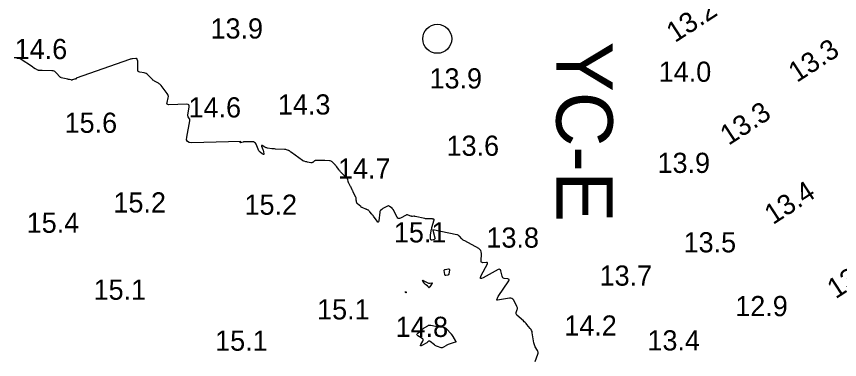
# Model space of a CAD drawing. Extents: x 1023796 to 1112670, y 656573 to 837340.
# Drawn here: x 1101445.5 to 1101649.4, y 687784.3 to 687869.3 of the extents above; entities that cross this region are included whole.
import ezdxf

# ---------------------------------------------------------------- set-up
doc = ezdxf.new("R2010")
doc.units = 0
for name, color, linetype in [('V-CHAN-CONT-15FT', 7, 'Continuous'), ('V-CHAN-NAID', 7, 'Continuous'), ('V-TOPO-SOUN', 7, 'Continuous')]:
    doc.layers.add(name, color=color, linetype=linetype)

msp = doc.modelspace()

# ---------------------------------------------------------------- linework, layer by layer
at = {"layer": 'V-CHAN-CONT-15FT'}
msp.add_lwpolyline([(1101574.04, 687783.83), (1101574.69, 687785.63), (1101574.75, 687785.88), (1101574.75, 687786.12), (1101574.7, 687786.35), (1101574.59, 687786.58), (1101574.03, 687787.49), (1101573.9, 687787.72), (1101573.8, 687787.96), (1101573.72, 687788.21), (1101573.67, 687788.46), (1101573.3, 687790.95), (1101573.23, 687791.25), (1101573.12, 687791.54), (1101572.98, 687791.8), (1101572.79, 687792.05), (1101571.97, 687793), (1101571.76, 687793.23), (1101571.54, 687793.46), (1101571.32, 687793.68), (1101571.09, 687793.9), (1101569.49, 687795.34), (1101569.37, 687795.48), (1101569.3, 687795.63), (1101569.29, 687795.8), (1101569.32, 687795.98), (1101569.57, 687796.73), (1101569.61, 687796.91), (1101569.61, 687797.1), (1101569.58, 687797.28), (1101569.5, 687797.45), (1101568.69, 687799), (1101568.5, 687799.27), (1101568.26, 687799.45), (1101567.98, 687799.53), (1101567.65, 687799.52), (1101564.67, 687799.02), (1101564.59, 687799.01), (1101564.54, 687799.04), (1101564.52, 687799.09), (1101564.54, 687799.17), (1101564.67, 687799.55), (1101564.7, 687799.64), (1101564.75, 687799.73), (1101564.79, 687799.82), (1101564.84, 687799.91), (1101567.45, 687803.85), (1101567.53, 687804.02), (1101567.53, 687804.16), (1101567.43, 687804.25), (1101567.25, 687804.3), (1101566.36, 687804.44), (1101566.15, 687804.5), (1101565.99, 687804.61), (1101565.88, 687804.76), (1101565.81, 687804.96), (1101565.49, 687806.3), (1101565.4, 687806.54), (1101565.25, 687806.67), (1101565.06, 687806.69), (1101564.82, 687806.6), (1101561.15, 687804.6), (1101560.7, 687804.41), (1101560.47, 687804.43), (1101560.45, 687804.66), (1101560.63, 687805.11), (1101562.16, 687808.03), (1101562.22, 687808.2), (1101562.2, 687808.32), (1101562.1, 687808.38), (1101561.92, 687808.39), (1101561.03, 687808.32), (1101560.84, 687808.33), (1101560.7, 687808.4), (1101560.63, 687808.54), (1101560.61, 687808.73), (1101560.68, 687810.64), (1101560.65, 687811), (1101560.53, 687811.32), (1101560.32, 687811.58), (1101560.02, 687811.8), (1101556.54, 687813.7), (1101556.35, 687813.81), (1101556.18, 687813.94), (1101556.02, 687814.07), (1101555.87, 687814.23), (1101555.29, 687814.86), (1101555.13, 687815), (1101554.96, 687815.12), (1101554.78, 687815.21), (1101554.58, 687815.26), (1101548.67, 687816.48), (1101548.65, 687816.48), (1101548.65, 687816.48), (1101548.64, 687816.47), (1101548.64, 687816.46), (1101548.63, 687816.41), (1101548.63, 687816.4), (1101548.63, 687816.38), (1101548.63, 687816.37), (1101548.63, 687816.36), (1101549.18, 687814.46), (1101549.2, 687814.33), (1101549.17, 687814.22), (1101549.1, 687814.15), (1101548.98, 687814.09), (1101548.41, 687813.94), (1101548.28, 687813.92), (1101548.19, 687813.95), (1101548.13, 687814.03), (1101548.11, 687814.16), (1101548.09, 687815.03), (1101548.09, 687815.2), (1101548.1, 687815.36), (1101548.12, 687815.53), (1101548.15, 687815.7), (1101548.35, 687816.62), (1101548.35, 687816.66), (1101548.36, 687816.69), (1101548.36, 687816.72), (1101548.36, 687816.75), (1101548.37, 687816.89), (1101548.37, 687816.92), (1101548.38, 687816.95), (1101548.38, 687816.99), (1101548.39, 687817.02), (1101549, 687818.91), (1101549.01, 687818.97), (1101549, 687819.02), (1101548.97, 687819.05), (1101548.91, 687819.08), (1101548.63, 687819.14), (1101548.56, 687819.16), (1101548.49, 687819.17), (1101548.42, 687819.17), (1101548.35, 687819.18), (1101547.39, 687819.18), (1101547.2, 687819.19), (1101547.02, 687819.2), (1101546.84, 687819.23), (1101546.66, 687819.26), (1101544.3, 687819.8), (1101544.21, 687819.81), (1101544.12, 687819.82), (1101544.03, 687819.83), (1101543.94, 687819.83), (1101543.57, 687819.81), (1101543.48, 687819.81), (1101543.39, 687819.82), (1101543.3, 687819.84), (1101543.21, 687819.87), (1101542.55, 687820.14), (1101542.41, 687820.18), (1101542.27, 687820.19), (1101542.14, 687820.16), (1101542.01, 687820.11), (1101540.65, 687819.36), (1101540.4, 687819.26), (1101540.18, 687819.27), (1101539.98, 687819.38), (1101539.82, 687819.6), (1101538.78, 687821.5), (1101538.76, 687821.53), (1101538.75, 687821.56), (1101538.73, 687821.58), (1101538.71, 687821.61), (1101538.65, 687821.71), (1101538.63, 687821.73), (1101538.61, 687821.76), (1101538.59, 687821.78), (1101538.57, 687821.8), (1101537.93, 687822.29), (1101537.81, 687822.36), (1101537.69, 687822.39), (1101537.57, 687822.38), (1101537.44, 687822.33), (1101536.39, 687821.81), (1101536.29, 687821.75), (1101536.19, 687821.69), (1101536.1, 687821.62), (1101536.01, 687821.54), (1101535.67, 687821.22), (1101535.59, 687821.14), (1101535.54, 687821.04), (1101535.5, 687820.94), (1101535.48, 687820.83), (1101535.27, 687818.69), (1101535.22, 687818.45), (1101535.13, 687818.35), (1101535, 687818.39), (1101534.84, 687818.58), (1101533.92, 687819.89), (1101533.84, 687820.01), (1101533.74, 687820.13), (1101533.65, 687820.24), (1101533.55, 687820.35), (1101533.01, 687820.95), (1101532.98, 687820.99), (1101532.95, 687821.02), (1101532.92, 687821.05), (1101532.89, 687821.09), (1101532.78, 687821.22), (1101532.75, 687821.25), (1101532.72, 687821.28), (1101532.68, 687821.31), (1101532.64, 687821.33), (1101532.3, 687821.49), (1101532.23, 687821.52), (1101532.16, 687821.55), (1101532.09, 687821.58), (1101532.02, 687821.61), (1101531.29, 687821.89), (1101531.15, 687821.96), (1101531.02, 687822.03), (1101530.89, 687822.12), (1101530.77, 687822.21), (1101529.96, 687822.91), (1101529.91, 687822.96), (1101529.86, 687823.01), (1101529.83, 687823.07), (1101529.81, 687823.14), (1101529.73, 687823.42), (1101529.72, 687823.49), (1101529.7, 687823.56), (1101529.7, 687823.63), (1101529.69, 687823.7), (1101529.69, 687824.14), (1101529.69, 687824.23), (1101529.67, 687824.33), (1101529.64, 687824.42), (1101529.61, 687824.51), (1101528.91, 687825.92), (1101528.86, 687826.03), (1101528.81, 687826.14), (1101528.75, 687826.25), (1101528.7, 687826.36), (1101528.49, 687826.79), (1101528.43, 687826.9), (1101528.38, 687827.01), (1101528.32, 687827.11), (1101528.27, 687827.22), (1101527.83, 687828.04), (1101527.78, 687828.14), (1101527.74, 687828.24), (1101527.7, 687828.35), (1101527.67, 687828.46), (1101527.57, 687828.91), (1101527.53, 687829.02), (1101527.49, 687829.12), (1101527.43, 687829.21), (1101527.35, 687829.29), (1101525.79, 687830.86), (1101525.67, 687830.99), (1101525.55, 687831.12), (1101525.44, 687831.25), (1101525.34, 687831.38), (1101524.75, 687832.16), (1101524.74, 687832.19), (1101524.72, 687832.21), (1101524.71, 687832.23), (1101524.69, 687832.26), (1101524.61, 687832.38), (1101524.61, 687832.39), (1101524.6, 687832.4), (1101524.59, 687832.41), (1101524.58, 687832.42), (1101524.54, 687832.45), (1101524.52, 687832.47), (1101524.51, 687832.49), (1101523.72, 687833.29), (1101523.58, 687833.41), (1101523.42, 687833.49), (1101523.25, 687833.55), (1101523.07, 687833.58), (1101521.92, 687833.66), (1101521.68, 687833.67), (1101521.44, 687833.68), (1101521.2, 687833.69), (1101520.95, 687833.69), (1101519.77, 687833.69), (1101519.64, 687833.68), (1101519.52, 687833.65), (1101519.41, 687833.6), (1101519.3, 687833.53), (1101518.89, 687833.19), (1101518.79, 687833.12), (1101518.68, 687833.08), (1101518.56, 687833.07), (1101518.43, 687833.08), (1101517.57, 687833.26), (1101517.47, 687833.28), (1101517.37, 687833.3), (1101517.27, 687833.33), (1101517.16, 687833.35), (1101516.76, 687833.46), (1101516.66, 687833.49), (1101516.56, 687833.53), (1101516.47, 687833.58), (1101516.38, 687833.64), (1101513.6, 687835.63), (1101513.54, 687835.68), (1101513.48, 687835.72), (1101513.42, 687835.77), (1101513.36, 687835.82), (1101513.12, 687836.02), (1101513.06, 687836.06), (1101513, 687836.1), (1101512.93, 687836.13), (1101512.86, 687836.16), (1101512.36, 687836.31), (1101512.26, 687836.34), (1101512.15, 687836.36), (1101512.04, 687836.38), (1101511.93, 687836.38), (1101509.64, 687836.49), (1101509.41, 687836.5), (1101509.18, 687836.52), (1101508.95, 687836.54), (1101508.72, 687836.57), (1101507.7, 687836.72), (1101507.52, 687836.75), (1101507.34, 687836.8), (1101507.17, 687836.87), (1101507.01, 687836.96), (1101506.38, 687837.33), (1101506.25, 687837.39), (1101506.17, 687837.39), (1101506.16, 687837.32), (1101506.2, 687837.18), (1101506.56, 687836.35), (1101506.61, 687836.23), (1101506.65, 687836.11), (1101506.67, 687835.99), (1101506.69, 687835.86), (1101506.78, 687835.19), (1101506.78, 687835.16), (1101506.76, 687835.14), (1101506.74, 687835.13), (1101506.71, 687835.14), (1101506.54, 687835.21), (1101506.5, 687835.22), (1101506.46, 687835.25), (1101506.43, 687835.27), (1101506.39, 687835.29), (1101505.85, 687835.68), (1101505.76, 687835.76), (1101505.67, 687835.85), (1101505.6, 687835.95), (1101505.55, 687836.06), (1101504.85, 687837.67), (1101504.7, 687837.94), (1101504.49, 687838.13), (1101504.23, 687838.25), (1101503.92, 687838.29), (1101502.13, 687838.3), (1101502, 687838.3), (1101501.88, 687838.29), (1101501.75, 687838.26), (1101501.63, 687838.23), (1101501, 687838.05), (1101500.95, 687838.04), (1101500.93, 687838.05), (1101500.93, 687838.07), (1101500.95, 687838.11), (1101501.08, 687838.29), (1101501.11, 687838.33), (1101501.1, 687838.36), (1101501.08, 687838.38), (1101501.04, 687838.38), (1101488.87, 687838.04), (1101488.25, 687838.11), (1101487.84, 687838.37), (1101487.65, 687838.81), (1101487.68, 687839.44), (1101488.44, 687843.49), (1101488.45, 687843.62), (1101488.44, 687843.75), (1101488.4, 687843.87), (1101488.34, 687843.99), (1101488.05, 687844.45), (1101487.99, 687844.57), (1101487.95, 687844.69), (1101487.94, 687844.82), (1101487.95, 687844.95), (1101488.29, 687846.87), (1101488.29, 687847.19), (1101488.19, 687847.42), (1101487.99, 687847.55), (1101487.67, 687847.59), (1101483.25, 687847.47), (1101482.99, 687847.5), (1101482.83, 687847.61), (1101482.76, 687847.79), (1101482.79, 687848.05), (1101483.08, 687849.22), (1101483.12, 687849.5), (1101483.09, 687849.78), (1101483, 687850.03), (1101482.85, 687850.28), (1101481.32, 687852.22), (1101481.17, 687852.39), (1101481.01, 687852.54), (1101480.84, 687852.67), (1101480.65, 687852.79), (1101479.86, 687853.21), (1101479.66, 687853.32), (1101479.48, 687853.44), (1101479.31, 687853.58), (1101479.15, 687853.74), (1101478.03, 687854.89), (1101477.84, 687855.06), (1101477.62, 687855.2), (1101477.38, 687855.3), (1101477.12, 687855.36), (1101476.05, 687855.53), (1101475.82, 687855.61), (1101475.65, 687855.73), (1101475.56, 687855.92), (1101475.53, 687856.16), (1101475.58, 687857.75), (1101475.58, 687857.87), (1101475.57, 687858), (1101475.56, 687858.12), (1101475.53, 687858.23), (1101475.4, 687858.71), (1101475.36, 687858.81), (1101475.3, 687858.88), (1101475.21, 687858.92), (1101475.1, 687858.93), (1101474.22, 687858.85), (1101474.03, 687858.83), (1101473.85, 687858.79), (1101473.67, 687858.75), (1101473.49, 687858.69), (1101460.28, 687854.02), (1101460.26, 687854.01), (1101460.25, 687854), (1101460.25, 687853.98), (1101460.26, 687853.96), (1101460.31, 687853.86), (1101460.31, 687853.84), (1101460.31, 687853.83), (1101460.3, 687853.82), (1101460.28, 687853.82), (1101460.05, 687853.85), (1101460, 687853.85), (1101459.95, 687853.84), (1101459.91, 687853.83), (1101459.86, 687853.82), (1101459.39, 687853.63), (1101459.3, 687853.6), (1101459.2, 687853.58), (1101459.11, 687853.58), (1101459.01, 687853.6), (1101458.61, 687853.69), (1101458.52, 687853.71), (1101458.42, 687853.73), (1101458.32, 687853.75), (1101458.22, 687853.78), (1101456.58, 687854.16), (1101456.57, 687854.16), (1101456.56, 687854.16), (1101456.56, 687854.16), (1101456.55, 687854.17), (1101456.53, 687854.18), (1101456.52, 687854.18), (1101456.52, 687854.18), (1101456.51, 687854.19), (1101456.51, 687854.19), (1101456.42, 687854.21), (1101456.4, 687854.21), (1101456.39, 687854.22), (1101456.38, 687854.23), (1101456.36, 687854.24), (1101455.23, 687855.48), (1101455.03, 687855.67), (1101454.8, 687855.8), (1101454.55, 687855.88), (1101454.27, 687855.91), (1101451.86, 687855.92), (1101451.77, 687855.93), (1101451.67, 687855.93), (1101451.58, 687855.93), (1101451.49, 687855.93), (1101451.11, 687855.94), (1101451.02, 687855.95), (1101450.93, 687855.97), (1101450.85, 687856), (1101450.76, 687856.03), (1101450.17, 687856.33), (1101450.11, 687856.36), (1101450.05, 687856.4), (1101450, 687856.43), (1101449.95, 687856.47), (1101449.66, 687856.68), (1101449.65, 687856.69), (1101449.63, 687856.7), (1101449.62, 687856.72), (1101449.6, 687856.73), (1101449.55, 687856.79), (1101449.53, 687856.8), (1101449.52, 687856.81), (1101449.5, 687856.82), (1101449.49, 687856.84), (1101446.41, 687858.88), (1101446.24, 687858.97), (1101446.07, 687859.04), (1101445.89, 687859.08), (1101445.7, 687859.1), (1101444.93, 687859.12)], dxfattribs=at)
for points in [[(1101552.8, 687806.65), (1101552.8, 687806.63), (1101552.79, 687806.62), (1101552.77, 687806.57), (1101552.77, 687806.56), (1101552.77, 687806.54), (1101552.76, 687806.53), (1101552.76, 687806.52), (1101552.62, 687805.51), (1101552.59, 687805.41), (1101552.53, 687805.33), (1101552.46, 687805.28), (1101552.35, 687805.25), (1101551.89, 687805.18), (1101551.79, 687805.18), (1101551.71, 687805.21), (1101551.65, 687805.27), (1101551.62, 687805.37), (1101551.49, 687806.35), (1101551.49, 687806.47), (1101551.53, 687806.57), (1101551.6, 687806.63), (1101551.72, 687806.67), (1101552.49, 687806.82), (1101552.51, 687806.82), (1101552.53, 687806.82), (1101552.55, 687806.82), (1101552.57, 687806.82), (1101552.66, 687806.82), (1101552.68, 687806.82), (1101552.69, 687806.81), (1101552.71, 687806.8), (1101552.72, 687806.78), (1101552.79, 687806.67), (1101552.79, 687806.66)], [(1101547.84, 687802.29), (1101547.82, 687802.26), (1101547.8, 687802.24), (1101547.73, 687802.13), (1101547.72, 687802.11), (1101547.7, 687802.1), (1101547.68, 687802.11), (1101547.66, 687802.13), (1101547.48, 687802.39), (1101547.44, 687802.45), (1101547.39, 687802.49), (1101547.35, 687802.54), (1101547.3, 687802.57), (1101546.94, 687802.83), (1101546.87, 687802.88), (1101546.8, 687802.95), (1101546.73, 687803.01), (1101546.68, 687803.09), (1101546.18, 687803.78), (1101546.11, 687803.89), (1101546.11, 687803.95), (1101546.17, 687803.96), (1101546.29, 687803.91), (1101547.6, 687803.27), (1101547.69, 687803.23), (1101547.79, 687803.21), (1101547.88, 687803.21), (1101547.98, 687803.23), (1101548.38, 687803.33), (1101548.46, 687803.35), (1101548.5, 687803.33), (1101548.5, 687803.29), (1101548.46, 687803.21), (1101547.87, 687802.34), (1101547.86, 687802.32)], [(1101541.9, 687800.99), (1101541.89, 687801), (1101541.87, 687801.01), (1101541.78, 687801.03), (1101541.76, 687801.04), (1101541.76, 687801.04), (1101541.76, 687801.05), (1101541.78, 687801.06), (1101541.96, 687801.12), (1101541.98, 687801.13), (1101542, 687801.12), (1101542.01, 687801.11), (1101542.02, 687801.1), (1101542.06, 687801.02), (1101542.06, 687801), (1101542.06, 687800.98), (1101542.06, 687800.96), (1101542.05, 687800.94), (1101542.02, 687800.87), (1101542.01, 687800.86), (1101542, 687800.85), (1101541.99, 687800.86), (1101541.98, 687800.87), (1101541.93, 687800.96), (1101541.92, 687800.97)], [(1101554.38, 687788.85), (1101554.38, 687788.84), (1101554.38, 687788.82), (1101554.37, 687788.76), (1101554.36, 687788.75), (1101554.36, 687788.73), (1101554.36, 687788.72), (1101554.36, 687788.7), (1101554.36, 687788.61), (1101554.36, 687788.6), (1101554.35, 687788.59), (1101554.34, 687788.59), (1101554.33, 687788.59), (1101554.26, 687788.63), (1101554.25, 687788.64), (1101554.23, 687788.64), (1101554.21, 687788.64), (1101554.2, 687788.64), (1101552.42, 687788.04), (1101552.26, 687787.98), (1101552.11, 687787.91), (1101551.97, 687787.83), (1101551.83, 687787.74), (1101551.28, 687787.36), (1101551.14, 687787.28), (1101551, 687787.24), (1101550.85, 687787.23), (1101550.69, 687787.26), (1101549.77, 687787.53), (1101549.57, 687787.6), (1101549.38, 687787.69), (1101549.2, 687787.8), (1101549.03, 687787.93), (1101547.96, 687788.83), (1101547.89, 687788.87), (1101547.83, 687788.89), (1101547.76, 687788.88), (1101547.69, 687788.85), (1101547.42, 687788.67), (1101547.35, 687788.62), (1101547.28, 687788.58), (1101547.21, 687788.54), (1101547.14, 687788.5), (1101545.89, 687787.82), (1101545.72, 687787.75), (1101545.63, 687787.75), (1101545.62, 687787.85), (1101545.69, 687788.02), (1101546.16, 687788.88), (1101546.24, 687789.09), (1101546.23, 687789.27), (1101546.14, 687789.43), (1101545.98, 687789.57), (1101544.97, 687790.19), (1101544.79, 687790.34), (1101544.72, 687790.49), (1101544.76, 687790.66), (1101544.92, 687790.84), (1101546.02, 687791.76), (1101546.18, 687791.89), (1101546.34, 687792.02), (1101546.51, 687792.14), (1101546.68, 687792.25), (1101547.37, 687792.71), (1101547.54, 687792.8), (1101547.73, 687792.85), (1101547.92, 687792.87), (1101548.12, 687792.85), (1101549.32, 687792.6), (1101549.55, 687792.56), (1101549.79, 687792.52), (1101550.03, 687792.49), (1101550.26, 687792.46), (1101551.21, 687792.36), (1101551.44, 687792.31), (1101551.65, 687792.23), (1101551.83, 687792.11), (1101552, 687791.95), (1101553.18, 687790.66), (1101553.19, 687790.64), (1101553.21, 687790.62), (1101553.22, 687790.6), (1101553.23, 687790.58), (1101553.28, 687790.5), (1101553.29, 687790.48), (1101553.3, 687790.46), (1101553.32, 687790.44), (1101553.33, 687790.42), (1101554.21, 687789), (1101554.22, 687788.98), (1101554.24, 687788.96), (1101554.25, 687788.95), (1101554.27, 687788.93), (1101554.36, 687788.87), (1101554.37, 687788.86)]]:
    msp.add_lwpolyline(points, close=True, dxfattribs=at)
at = {"layer": 'V-CHAN-NAID'}
msp.add_circle((1101549.75, 687863.81), 3.6, dxfattribs=at)

# ---------------------------------------------------------------- texts
msp.add_text('YC-E', height=14, rotation=270, dxfattribs=at).set_placement((1101579.23, 687863.14))
at = {"layer": 'V-TOPO-SOUN'}
for s, p in [('13.2 ', (1101608.64, 687862.73)), ('13.3 ', (1101638.85, 687852.85)), ('13.3 ', (1101621.93, 687837.27)), ('13.4 ', (1101632.92, 687817.62)), ('13.1 ', (1101648.46, 687799.22))]:
    msp.add_text(s, height=5, rotation=33.0949, dxfattribs=at).set_placement(p)
for s, p in [('13.9 ', (1101493.56, 687863.87)), ('14.6 ', (1101445.04, 687858.78)), ('14.0 ', (1101604.62, 687853.15)), ('13.9 ', (1101547.82, 687851.5)), ('14.3 ', (1101510.26, 687845.04)), ('14.6 ', (1101488.12, 687844.32)), ('15.6 ', (1101457.41, 687840.51)), ('13.6 ', (1101552.05, 687834.82)), ('13.9 ', (1101604.32, 687830.57)), ('14.7 ', (1101525.15, 687829.16)), ('15.2 ', (1101469.51, 687820.76)), ('15.2 ', (1101501.99, 687820.2)), ('15.4 ', (1101448.02, 687815.74)), ('15.1 ', (1101539, 687813.34)), ('13.8 ', (1101561.93, 687812.05)), ('13.5 ', (1101610.78, 687810.88)), ('13.7 ', (1101589.97, 687802.63)), ('15.1 ', (1101464.59, 687799.14)), ('15.1 ', (1101519.97, 687794.25)), ('12.9 ', (1101623.58, 687795.07)), ('14.8 ', (1101539.42, 687789.92)), ('14.2 ', (1101581.22, 687790.25)), ('15.1 ', (1101494.71, 687786.51)), ('13.4 ', (1101601.82, 687786.57))]:
    msp.add_text(s, height=5, dxfattribs=at).set_placement(p)

doc.saveas('drawing.dxf')
